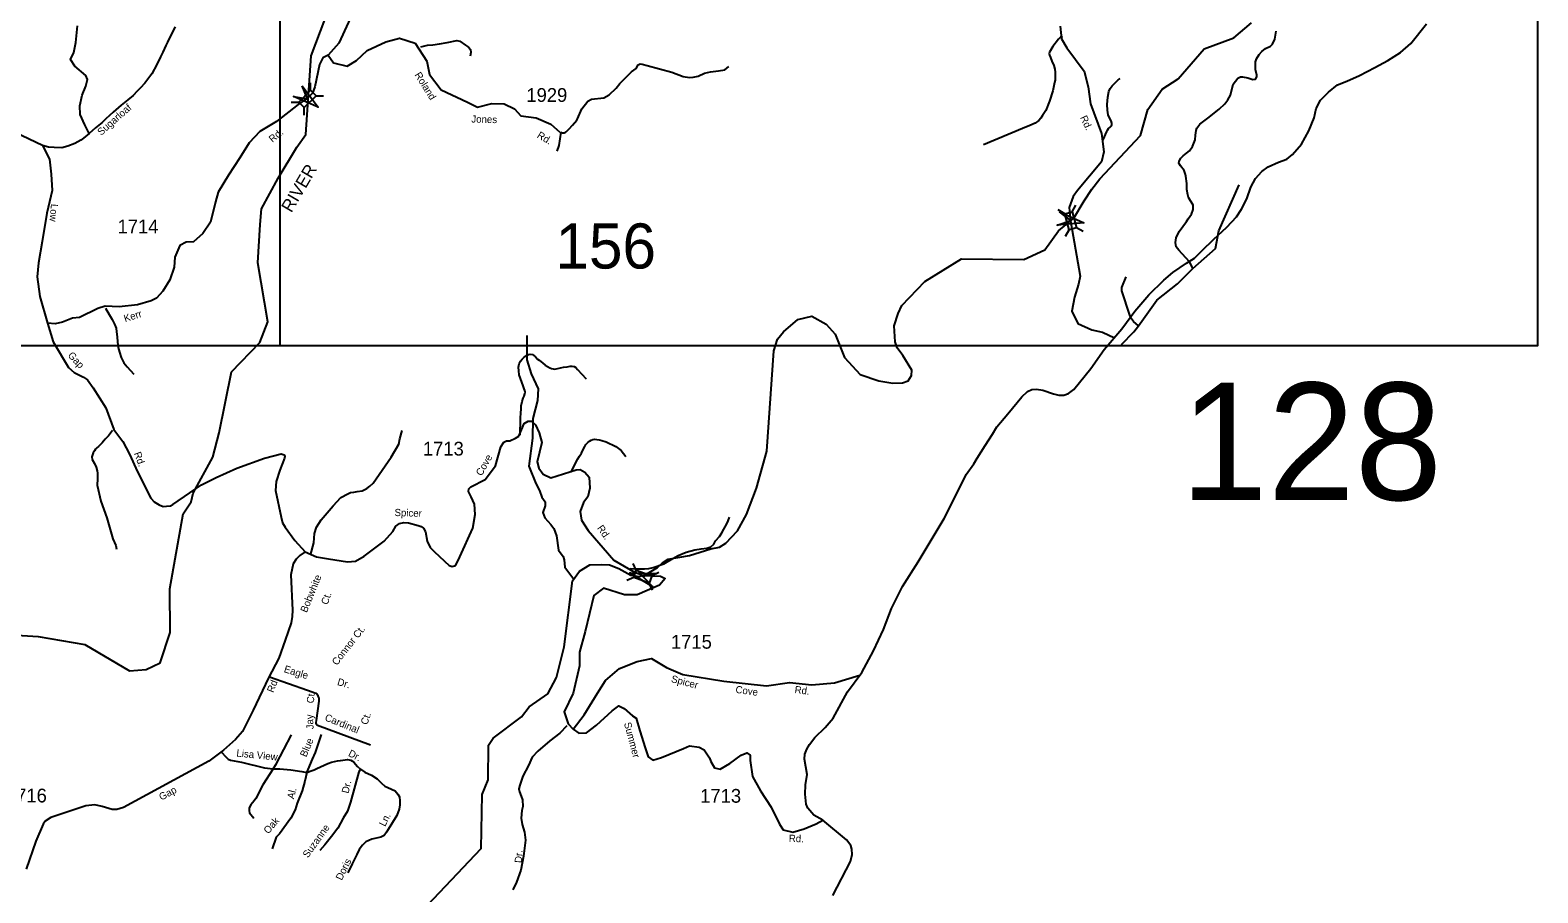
# Model space of a CAD drawing. Extents: x 884530 to 1028605, y 526725 to 653634.
# Drawn here: x 1014893 to 1028605, y 603612 to 611459 of the extents above; entities that cross this region are included whole.
import ezdxf

# ---------------------------------------------------------------- set-up
doc = ezdxf.new("R2010")
doc.units = 0
for name, color, linetype in [('Exist Boundary Political CountyLine', 7, 'Continuous'), ('Exist Hydrographic Creek Single Shore', 7, 'Continuous'), ('Exist Hydrographic River Shore Label', 7, 'Continuous'), ('Exist Road Non-System Type 51', 7, 'Continuous'), ('Exist Road Non-System Type 51 Label', 7, 'Continuous'), ('Exist Road Secondary Structure Standard Bridge Attributed CELL', 7, 'Continuous'), ('Exist Road Secondary Structure Standard Bridge CELL', 7, 'Continuous'), ('Exist Road Secondary Structure Standard Bridge Number Label', 7, 'Continuous'), ('Exist Road Secondary Type 51 Attributed', 7, 'Continuous'), ('Exist Road Secondary Type 51 Label', 7, 'Continuous'), ('Exist Road Secondary Type 51 Number Label', 7, 'Continuous'), ('Map Preparation Inset Cut Line', 7, 'Continuous')]:
    doc.layers.add(name, color=color, linetype=linetype)

msp = doc.modelspace()

# ---------------------------------------------------------------- linework, layer by layer
at = {"layer": 'Exist Boundary Political CountyLine'}
for points in [[(1023507, 607566), (1023578, 607680), (1023644, 607784), (1023686, 607851), (1023784, 607968), (1023913, 608125), (1023963, 608172), (1024004, 608190), (1024044, 608195), (1024104, 608185), (1024200, 608152), (1024250, 608138), (1024294, 608139), (1024337, 608153), (1024384, 608192), (1024540, 608383), (1024662, 608553), (1024821, 608742), (1024940, 608902), (1025067, 609051), (1025202, 609185), (1025286, 609256), (1025409, 609340), (1025483, 609386), (1025553, 609454), (1025656, 609554), (1025776, 609668), (1025863, 609762), (1025910, 609830), (1025957, 609925), (1025996, 610031), (1026037, 610110), (1026095, 610174), (1026153, 610216), (1026246, 610259), (1026323, 610287), (1026373, 610329), (1026456, 610422), (1026522, 610544), (1026570, 610661), (1026589, 610746), (1026629, 610823), (1026700, 610895), (1026784, 610962), (1026867, 610995), (1026983, 611047), (1027123, 611119), (1027242, 611183), (1027356, 611257), (1027449, 611338), (1027591, 611517)], [(1023351, 607305), (1023405, 607416), (1023474, 607515), (1023507, 607566)], [(1022193, 603589), (1022355, 603896), (1022369, 603960), (1022365, 604008), (1022356, 604044), (1022318, 604095), (1022103, 604273), (1022019, 604318), (1021967, 604383), (1021952, 604420), (1021943, 604510), (1021946, 604594), (1021959, 604690), (1021934, 604829), (1021939, 604875), (1021957, 604918), (1021980, 604961), (1022030, 605024), (1022124, 605117), (1022196, 605202), (1022328, 605442), (1022458, 605616), (1022563, 605813), (1022654, 606008), (1022728, 606199), (1022827, 606400), (1022968, 606623), (1023206, 607018), (1023351, 607305)]]:
    msp.add_lwpolyline(points, dxfattribs=at)
at = {"layer": 'Exist Hydrographic Creek Single Shore'}
for points in [[(1016613, 607795), (1016723, 608350), (1016982, 608617), (1017055, 608806), (1016965, 609343), (1016985, 609691), (1016996, 609835), (1017148, 610112), (1017318, 610394), (1017400, 610511), (1017449, 611225), (1017618, 611673), (1017798, 612083), (1017846, 612256), (1017859, 612640), (1017954, 612746), (1018462, 612969), (1018813, 613002)], [(1021594, 607629), (1021658, 608543), (1021689, 608648), (1021743, 608716), (1021876, 608828), (1022002, 608858), (1022133, 608786), (1022213, 608693), (1022298, 608481), (1022443, 608327), (1022612, 608271), (1022740, 608249), (1022826, 608251), (1022877, 608268), (1022908, 608319), (1022911, 608367), (1022830, 608499), (1022779, 608570), (1022761, 608623), (1022752, 608771), (1022787, 608882), (1022822, 608956), (1023030, 609172), (1023362, 609379), (1023931, 609373), (1024121, 609462), (1024244, 609635), (1024384, 609748), (1024478, 609907), (1024548, 610013), (1024622, 610108), (1024992, 610501), (1025058, 610739), (1025189, 610921), (1025335, 611016), (1025569, 611290), (1025839, 611390), (1026002, 611525)], [(1019410, 608681), (1019410, 608460), (1019449, 608332), (1019512, 608198), (1019507, 608091), (1019466, 607928), (1019462, 607747), (1019427, 607492), (1019491, 607336), (1019526, 607272), (1019548, 607211), (1019577, 607170), (1019577, 607132), (1019555, 607071), (1019574, 607023), (1019628, 606963), (1019657, 606925), (1019679, 606861), (1019698, 606730), (1019740, 606673), (1019749, 606641), (1019755, 606574), (1019838, 606466)], [(1014724, 605958), (1014966, 605944), (1015389, 605870), (1015798, 605632), (1015948, 605645), (1016075, 605705), (1016168, 605979), (1016164, 606379), (1016284, 607060), (1016356, 607169), (1016377, 607248), (1016555, 607576), (1016613, 607795)], [(1020889, 606682), (1021085, 606740), (1021163, 606757), (1021219, 606794), (1021327, 606904), (1021407, 607055), (1021499, 607292), (1021594, 607629)], [(1020163, 606595), (1020247, 606561), (1020355, 606501), (1020433, 606491), (1020507, 606516), (1020598, 606572), (1020645, 606613), (1020696, 606647), (1020889, 606682)], [(1018347, 603329), (1018996, 604015), (1019004, 604507), (1019058, 604641), (1019061, 604956), (1019105, 605020), (1019361, 605212), (1019431, 605303), (1019601, 605421), (1019681, 605570), (1019749, 605851), (1019826, 606449), (1019889, 606537), (1019982, 606595), (1020093, 606599), (1020163, 606595)]]:
    msp.add_lwpolyline(points, dxfattribs=at)
at = {"layer": 'Exist Road Non-System Type 51'}
for points in [[(1025467, 609290), (1025456, 609318), (1025436, 609353), (1025340, 609457), (1025317, 609487), (1025310, 609527), (1025315, 609571), (1025343, 609628), (1025409, 609718), (1025424, 609744), (1025456, 609785), (1025471, 609827), (1025469, 609866), (1025428, 609937), (1025422, 609962), (1025414, 610011), (1025414, 610063), (1025403, 610132), (1025402, 610145), (1025387, 610183), (1025355, 610225), (1025341, 610248), (1025344, 610269), (1025357, 610294), (1025378, 610317), (1025409, 610339), (1025436, 610361), (1025463, 610401), (1025488, 610461), (1025492, 610504), (1025496, 610546), (1025505, 610569), (1025532, 610603), (1025604, 610660), (1025708, 610741), (1025758, 610789), (1025785, 610826), (1025810, 610869), (1025835, 610967), (1025876, 611024), (1025902, 611034), (1025918, 611036), (1025968, 611026), (1026013, 611009), (1026036, 611013), (1026048, 611034), (1026050, 611050), (1026038, 611101), (1026036, 611144), (1026038, 611172), (1026047, 611199), (1026069, 611238), (1026094, 611265), (1026128, 611291), (1026173, 611313), (1026192, 611332), (1026214, 611377), (1026224, 611450)], [(1018445, 611309), (1018508, 611322), (1018554, 611327), (1018616, 611335), (1018687, 611346), (1018773, 611366), (1018802, 611358), (1018851, 611323), (1018880, 611304), (1018897, 611282), (1018901, 611257), (1018894, 611222)], [(1024281, 611401), (1024264, 611395), (1024254, 611387), (1024244, 611377), (1024194, 611311), (1024164, 611260), (1024162, 611247), (1024164, 611232), (1024172, 611211), (1024185, 611178), (1024203, 611139), (1024212, 611105), (1024215, 611076), (1024216, 611023), (1024214, 611004), (1024210, 610982), (1024194, 610906), (1024163, 610814), (1024129, 610727), (1024101, 610682), (1024085, 610658), (1024066, 610636), (1024032, 610613), (1023985, 610592), (1023918, 610564), (1023563, 610416)], [(1019718, 610531), (1019735, 610526), (1019751, 610526), (1019760, 610529), (1019768, 610535), (1019794, 610563), (1019825, 610595), (1019864, 610640), (1019871, 610652), (1019909, 610744), (1019966, 610814), (1019999, 610833), (1020112, 610845), (1020159, 610870), (1020222, 610932), (1020255, 610974), (1020361, 611080), (1020405, 611111), (1020422, 611144), (1020441, 611153), (1020459, 611151), (1020504, 611138), (1020730, 611076), (1020833, 611039), (1020889, 611028), (1020924, 611031), (1020969, 611041), (1021025, 611067), (1021080, 611080), (1021152, 611089), (1021211, 611097), (1021246, 611128)], [(1024653, 610463), (1024685, 610538), (1024691, 610551), (1024701, 610565), (1024714, 610577), (1024726, 610588), (1024732, 610599), (1024730, 610614), (1024724, 610635), (1024710, 610663), (1024697, 610690), (1024691, 610732), (1024688, 610782), (1024694, 610849), (1024702, 610902), (1024715, 610929), (1024735, 610954), (1024759, 610977), (1024776, 610994), (1024789, 611007), (1024805, 611019)], [(1019718, 610531), (1019700, 610410), (1019684, 610359)], [(1025467, 609290), (1025674, 609473), (1025705, 609633), (1025888, 610051)], [(1024972, 608770), (1024929, 608808), (1024909, 608832), (1024893, 608866), (1024821, 609088), (1024822, 609119), (1024861, 609217)], [(1024972, 608770), (1025139, 609003), (1025327, 609153), (1025467, 609290)], [(1015579, 608930), (1015613, 608874), (1015640, 608827), (1015660, 608785), (1015674, 608748), (1015679, 608714), (1015684, 608670), (1015688, 608625), (1015694, 608574), (1015705, 608531), (1015722, 608482), (1015746, 608433), (1015776, 608396), (1015836, 608329)], [(1024818, 608601), (1024931, 608716), (1024972, 608770)], [(1019351, 607776), (1019353, 607928), (1019356, 607980), (1019358, 608009), (1019360, 608043), (1019368, 608080), (1019378, 608112), (1019386, 608131), (1019393, 608150), (1019395, 608165), (1019393, 608181), (1019387, 608197), (1019378, 608225), (1019342, 608323), (1019336, 608361), (1019335, 608395), (1019339, 608424), (1019352, 608449), (1019367, 608468), (1019382, 608482), (1019406, 608500), (1019424, 608510), (1019441, 608513), (1019461, 608510), (1019473, 608501), (1019488, 608489), (1019506, 608468), (1019523, 608458), (1019541, 608442), (1019554, 608433), (1019576, 608413), (1019599, 608400), (1019620, 608387), (1019635, 608382), (1019649, 608378), (1019666, 608377), (1019716, 608388), (1019744, 608394), (1019778, 608398), (1019803, 608403), (1019822, 608403), (1019841, 608399), (1019857, 608390), (1019871, 608373), (1019949, 608288)], [(1015641, 607818), (1015605, 607769), (1015574, 607740), (1015548, 607707), (1015529, 607687), (1015516, 607673), (1015499, 607659), (1015488, 607647), (1015477, 607632), (1015466, 607616), (1015453, 607577), (1015456, 607553), (1015477, 607517), (1015494, 607485), (1015502, 607451), (1015505, 607431), (1015507, 607379), (1015504, 607320), (1015537, 607175), (1015589, 607022), (1015646, 606833), (1015672, 606772), (1015679, 606739)], [(1017444, 606684), (1017472, 606797), (1017478, 606880), (1017497, 606937), (1017541, 607005), (1017649, 607133), (1017720, 607208), (1017783, 607243), (1017808, 607254), (1017837, 607258), (1017868, 607264), (1017912, 607270), (1017956, 607289), (1017983, 607312), (1018012, 607339), (1018094, 607456), (1018177, 607575), (1018246, 607692), (1018256, 607742), (1018275, 607819)], [(1019813, 607438), (1019859, 607534), (1019875, 607560), (1019889, 607584), (1019908, 607613), (1019924, 607645), (1019937, 607671), (1019946, 607689), (1019964, 607710), (1019980, 607720), (1019995, 607730), (1020011, 607736), (1020027, 607738), (1020048, 607737), (1020068, 607734), (1020091, 607728), (1020133, 607715), (1020220, 607672), (1020269, 607635), (1020311, 607582)], [(1020350, 606561), (1020391, 606559), (1020431, 606558), (1020480, 606559), (1020520, 606562), (1020558, 606573), (1020656, 606606), (1020737, 606652), (1020788, 606682), (1020860, 606710), (1020937, 606732), (1020997, 606742), (1021046, 606747), (1021085, 606760), (1021110, 606783), (1021127, 606815), (1021163, 606855), (1021183, 606886), (1021201, 606920), (1021229, 606969), (1021242, 606996), (1021253, 607029)], [(1017069, 605576), (1017416, 605456), (1017490, 605430), (1017500, 605421), (1017506, 605413), (1017510, 605404), (1017514, 605394), (1017518, 605382), (1017519, 605372), (1017518, 605355), (1017493, 605181), (1017491, 605161), (1017491, 605155), (1017494, 605147), (1017500, 605140), (1017506, 605136), (1017988, 604959)], [(1019775, 605132), (1019709, 605066), (1019618, 604994), (1019511, 604902), (1019460, 604845), (1019425, 604770), (1019375, 604675), (1019347, 604593), (1019337, 604558), (1019343, 604530), (1019359, 604492), (1019372, 604457), (1019375, 604397), (1019365, 604360), (1019359, 604290), (1019369, 604233), (1019388, 604164), (1019397, 604091), (1019381, 603946), (1019356, 603820), (1019315, 603710), (1019283, 603641)], [(1017104, 604741), (1017132, 604784), (1017271, 605048)], [(1017410, 604706), (1017422, 604735), (1017461, 604828), (1017487, 604889), (1017542, 605052)], [(1016634, 604893), (1016674, 604850), (1016695, 604827), (1016715, 604819), (1016815, 604801), (1017023, 604748), (1017104, 604741)], [(1017104, 604741), (1017009, 604596), (1016946, 604471), (1016931, 604449), (1016900, 604413), (1016884, 604384), (1016884, 604359), (1016889, 604339), (1016926, 604293)], [(1017410, 604706), (1017392, 604628), (1017366, 604541), (1017323, 604429), (1017304, 604367), (1017263, 604290), (1017161, 604149), (1017131, 604118), (1017095, 604012)], [(1017104, 604741), (1017165, 604741), (1017263, 604730), (1017365, 604717), (1017410, 604706)], [(1017410, 604706), (1017448, 604721), (1017476, 604730), (1017499, 604742), (1017599, 604788), (1017634, 604801), (1017687, 604812), (1017717, 604817), (1017778, 604825), (1017795, 604823), (1017809, 604819), (1017825, 604811), (1017836, 604800), (1017870, 604760), (1017896, 604736)], [(1017896, 604736), (1017883, 604712), (1017808, 604436), (1017780, 604355), (1017740, 604290), (1017691, 604202), (1017635, 604124), (1017573, 604049), (1017529, 603997)], [(1017896, 604736), (1017938, 604709), (1017997, 604684), (1018048, 604648), (1018088, 604609), (1018118, 604583), (1018146, 604569), (1018180, 604556), (1018214, 604539), (1018237, 604511), (1018251, 604485), (1018254, 604450), (1018255, 604413), (1018249, 604374), (1018227, 604316), (1018150, 604187), (1018134, 604163), (1018112, 604134), (1018082, 604118), (1018000, 604100), (1017947, 604077), (1017915, 604046), (1017885, 604005), (1017863, 603961), (1017823, 603875), (1017782, 603795)]]:
    msp.add_lwpolyline(points, dxfattribs=at)
at = {"layer": 'Exist Road Secondary Structure Standard Bridge Attributed CELL'}
for points in [[(1017367, 610954), (1017511, 610758), (1017288, 610856), (1017416, 610834)], [(1024256, 609808), (1024477, 609706), (1024234, 609684), (1024357, 609727)], [(1020555, 606396), (1020347, 606524), (1020591, 606517), (1020464, 606489)]]:
    msp.add_lwpolyline(points, close=True, dxfattribs=at)
at = {"layer": 'Exist Road Secondary Structure Standard Bridge CELL'}
for p, q in [((1017443, 610912), (1017443, 610981)), ((1017492, 610863), (1017561, 610863)), ((1017267, 610805), (1017336, 610805)), ((1017386, 610687), (1017386, 610756)), ((1024303, 609790), (1024243, 609824)), ((1024370, 609807), (1024404, 609867)), ((1024308, 609584), (1024342, 609644)), ((1024470, 609627), (1024410, 609662)), ((1020382, 606481), (1020319, 606452)), ((1020406, 606546), (1020376, 606608)), ((1020611, 606525), (1020548, 606495)), ((1020553, 606366), (1020524, 606429))]:
    msp.add_line(p, q, dxfattribs=at)
for points in [[(1017336, 610805), (1017443, 610912), (1017493, 610862), (1017386, 610756)], [(1024342, 609644), (1024303, 609789), (1024371, 609808), (1024410, 609662)], [(1020524, 606429), (1020382, 606481), (1020406, 606547), (1020548, 606495)]]:
    msp.add_lwpolyline(points, close=True, dxfattribs=at)
at = {"layer": 'Exist Road Secondary Type 51 Attributed'}
for points in [[(1018332, 613368), (1018248, 613139), (1018156, 612891), (1018141, 612784), (1018146, 612575), (1018083, 612246), (1018044, 612047), (1017787, 611532), (1017700, 611342), (1017604, 611231)], [(1015431, 610520), (1015389, 610598), (1015347, 610691), (1015344, 610770), (1015365, 610867), (1015399, 610949), (1015416, 611011), (1015399, 611046), (1015299, 611132), (1015261, 611191), (1015289, 611256), (1015309, 611348), (1015323, 611499)], [(1016212, 611488), (1016177, 611421), (1016143, 611350), (1016126, 611320), (1016100, 611259), (1016078, 611216), (1016045, 611147), (1016000, 611061), (1015937, 610976), (1015896, 610935), (1015865, 610903), (1015830, 610864), (1015782, 610826), (1015722, 610776), (1015648, 610714), (1015580, 610654), (1015547, 610618), (1015486, 610570), (1015431, 610520)], [(1024261, 611497), (1024273, 611380), (1024322, 611297), (1024480, 611086), (1024514, 610944), (1024536, 610788), (1024638, 610518), (1024657, 610353), (1024636, 610263), (1024418, 610000), (1024379, 609945), (1024343, 609846), (1024356, 609726)], [(1017604, 611231), (1017651, 611163), (1017777, 611133), (1017860, 611182), (1017957, 611274), (1018127, 611352), (1018253, 611386), (1018394, 611342), (1018501, 611177), (1018525, 611056), (1018632, 610915), (1018870, 610803), (1018962, 610759), (1019093, 610793), (1019205, 610788), (1019297, 610745), (1019356, 610681), (1019496, 610662), (1019628, 610604), (1019710, 610531)], [(1017604, 611231), (1017555, 611207), (1017526, 611148), (1017483, 610944), (1017460, 610885), (1017407, 610836)], [(1017407, 610836), (1017332, 610784), (1017133, 610628), (1016982, 610536), (1016885, 610434), (1016799, 610298), (1016698, 610141), (1016603, 609985), (1016578, 609898), (1016533, 609713), (1016463, 609610), (1016379, 609535), (1016311, 609531), (1016253, 609500), (1016210, 609395), (1016204, 609304), (1016163, 609187), (1016099, 609084), (1016043, 609020), (1015994, 608997), (1015868, 608962), (1015703, 608944), (1015575, 608948), (1015509, 608927), (1015341, 608847), (1015277, 608841), (1015188, 608804), (1015122, 608787), (1015052, 608795)], [(1015006, 610411), (1014693, 610560), (1014497, 610600), (1014362, 610560), (1014118, 610407), (1013827, 610226), (1013600, 610205), (1013434, 610136)], [(1015431, 610520), (1015379, 610478), (1015355, 610459), (1015298, 610428), (1015235, 610405), (1015181, 610389), (1015113, 610393), (1015061, 610395), (1015006, 610411)], [(1015006, 610411), (1015069, 610287), (1015083, 610149), (1015094, 610000), (1015044, 609795), (1015002, 609537), (1014970, 609342), (1014956, 609215), (1014981, 609038), (1015052, 608795)], [(1024356, 609726), (1024368, 609654), (1024444, 609221), (1024427, 609149), (1024390, 609032), (1024366, 608903), (1024422, 608791), (1024548, 608733), (1024647, 608711), (1024754, 608662)], [(1015052, 608795), (1015102, 608624), (1015241, 608392), (1015294, 608346), (1015378, 608302), (1015414, 608278), (1015466, 608205), (1015581, 608024), (1015654, 607828), (1015736, 607718), (1015798, 607601), (1015868, 607443), (1015991, 607203), (1016021, 607170), (1016066, 607142), (1016103, 607126), (1016133, 607128), (1016169, 607134), (1016192, 607146), (1016451, 607322), (1016585, 607391), (1016774, 607474), (1017024, 607567), (1017177, 607604), (1017202, 607595), (1017208, 607581), (1017206, 607567), (1017163, 607458), (1017130, 607355), (1017123, 607271), (1017175, 607030), (1017189, 606978), (1017211, 606938), (1017301, 606817), (1017395, 606715)], [(1017395, 606715), (1017498, 606669), (1017607, 606650), (1017779, 606623), (1017853, 606630), (1017931, 606674), (1018113, 606812), (1018193, 606900), (1018218, 606948), (1018251, 606972), (1018293, 606981), (1018335, 606977), (1018422, 606954), (1018449, 606944), (1018470, 606929), (1018490, 606896), (1018503, 606812), (1018531, 606755), (1018569, 606715), (1018704, 606590), (1018730, 606580), (1018760, 606589), (1018784, 606628), (1018800, 606670), (1018918, 606930), (1018941, 607055), (1018935, 607147), (1018905, 607213), (1018881, 607263), (1018884, 607286), (1018902, 607306), (1019030, 607373), (1019125, 607497), (1019173, 607669), (1019200, 607711), (1019224, 607723), (1019256, 607723), (1019308, 607747), (1019336, 607767), (1019386, 607882), (1019422, 607903), (1019452, 607903), (1019489, 607869), (1019521, 607795), (1019547, 607708), (1019525, 607621), (1019503, 607534), (1019518, 607475), (1019560, 607420), (1019627, 607388), (1019860, 607461), (1019896, 607462), (1019938, 607438), (1019977, 607393), (1019984, 607293), (1019965, 607215), (1019927, 607162), (1019896, 607080), (1019906, 607001), (1019969, 606907), (1020202, 606637), (1020389, 606528), (1020473, 606498)], [(1017395, 606715), (1017346, 606680), (1017313, 606648), (1017286, 606605), (1017264, 606504), (1017279, 606182), (1017276, 606126), (1017266, 606067), (1017211, 605910), (1017154, 605747), (1017062, 605567), (1016922, 605274), (1016823, 605081), (1016762, 605006), (1016652, 604909), (1016517, 604811), (1015741, 604388), (1015680, 604370), (1015640, 604369), (1015548, 604397), (1015482, 604412), (1015401, 604403), (1015080, 604297), (1015030, 604265), (1015012, 604237), (1014944, 604081), (1014856, 603828)], [(1020473, 606498), (1020625, 606492), (1020668, 606470), (1020617, 606412), (1020413, 606324), (1020297, 606324), (1020108, 606383), (1020020, 606317), (1019940, 605989), (1019889, 605800), (1019889, 605676), (1019831, 605428), (1019750, 605259), (1019787, 605151), (1019833, 605101)], [(1019833, 605101), (1019932, 605230), (1020054, 605428), (1020127, 605544), (1020253, 605653), (1020415, 605716), (1020544, 605743), (1020679, 605663), (1020828, 605597), (1021202, 605537), (1021589, 605494), (1021800, 605527), (1022002, 605504), (1022207, 605524), (1022440, 605591)], [(1019833, 605101), (1019882, 605064), (1019952, 605068), (1020044, 605137), (1020186, 605269), (1020246, 605312), (1020296, 605289), (1020372, 605223), (1020405, 605200), (1020438, 605087), (1020487, 604932), (1020514, 604849), (1020557, 604819), (1020636, 604843), (1020835, 604925), (1020891, 604948), (1020977, 604938), (1021023, 604912), (1021073, 604839), (1021084, 604807), (1021116, 604750), (1021169, 604737), (1021255, 604790), (1021360, 604866), (1021410, 604886), (1021440, 604866), (1021440, 604816), (1021463, 604670), (1021536, 604541), (1021632, 604392), (1021708, 604237), (1021741, 604184), (1021830, 604164), (1021932, 604194), (1022042, 604240), (1022103, 604273)]]:
    msp.add_lwpolyline(points, dxfattribs=at)
at = {"layer": 'Map Preparation Inset Cut Line'}
msp.add_lwpolyline([(1003402, 608591), (1017167, 608591), (1017167, 631819), (1003402, 631819)], close=True, dxfattribs=at)
msp.add_lwpolyline([(1017167, 608591), (1028605, 608591), (1028605, 619849), (1017167, 619849)], dxfattribs=at)

# ---------------------------------------------------------------- texts
at = {"layer": 'Exist Hydrographic River Shore Label'}
msp.add_text('RIVER', height=114.8, rotation=59.6873, dxfattribs=at).set_placement((1017269, 609792))
msp.add_text('RIVER', height=114.8, rotation=59.6873, dxfattribs=at).set_placement((1017269, 609792))
at = {"layer": 'Exist Road Non-System Type 51 Label'}
for s, rotation, p in [('Bobwhite', 67.7539, (1017408, 606156)), ('Ct.', 70.8102, (1017598, 606228)), ('Connor Ct.', 52.1054, (1017683, 605676)), ('Eagle', 342.9741, (1017196, 605621)), ('Dr.', 343.6731, (1017681, 605504)), ('Ct.', 85.5401, (1017473, 605334)), ('Jay', 93.2941, (1017472, 605101)), ('Cardinal', 337.9651, (1017567, 605183)), ('Ct.', 70.5125, (1017958, 605135)), ('Blue', 67.0689, (1017404, 604842)), ('Lisa View', 354.132, (1016767, 604853)), ('Dr.', 332.7251, (1017780, 604860)), ('Al.', 75.8591, (1017292, 604461)), ('Dr.', 76.3522, (1017788, 604512)), ('Oak', 49.4958, (1017059, 604143)), ('Ln.', 63.632, (1018121, 604210)), ('Suzanne', 54.2691, (1017419, 603925)), ('Doris', 63.632, (1017727, 603720)), ('Dr.', 85.9751, (1019364, 603882))]:
    msp.add_text(s, height=65.6, rotation=rotation, dxfattribs=at).set_placement(p)
at = {"layer": 'Exist Road Secondary Structure Standard Bridge Number Label'}
for s, height, p in [('156', 410.1, (1019670, 609291)), ('128', 1066.3, (1025355, 607186))]:
    msp.add_text(s, height=height, dxfattribs=at).set_placement(p)
at = {"layer": 'Exist Road Secondary Type 51 Label'}
for s, rotation, p in [('Roland', 301.8179, (1018387, 611053)), ('Sugarloaf', 41.2517, (1015539, 610497)), ('Jones', 358.5682, (1018905, 610619)), ('Rd.', 294.6974, (1024441, 610665)), ('Rd.', 39.4232, (1017097, 610433)), ('Rd.', 328.8809, (1019497, 610486)), ('Low', 265.4493, (1015083, 609881)), ('Kerr', 17.5421, (1015757, 608803)), ('Gap', 313.0308, (1015231, 608497)), ('Rd.', 290.0557, (1015836, 607610)), ('Cove', 60.5464, (1018999, 607399)), ('Spicer', 358.13, (1018206, 607040)), ('Rd.', 304.3046, (1020046, 606930)), ('Rd.', 68.7873, (1017105, 605428)), ('Spicer', 345.5622, (1020718, 605530)), ('Cove', 352.0742, (1021305, 605432)), ('Rd.', 353.1347, (1021843, 605430)), ('Summer', 284.8911, (1020293, 605155)), ('Gap', 28.6319, (1016087, 604450)), ('Rd.', 358.13, (1021792, 604076))]:
    msp.add_text(s, height=65.6, rotation=rotation, dxfattribs=at).set_placement(p)
at = {"layer": 'Exist Road Secondary Type 51 Number Label'}
for s, p in [('1929', (1019406, 610807)), ('1714', (1015688, 609611)), ('1713', (1018465, 607590)), ('1715', (1020721, 605833)), ('1716', (1014673, 604435)), ('1713', (1020987, 604432))]:
    msp.add_text(s, height=125, dxfattribs=at).set_placement(p)

doc.saveas('drawing.dxf')
